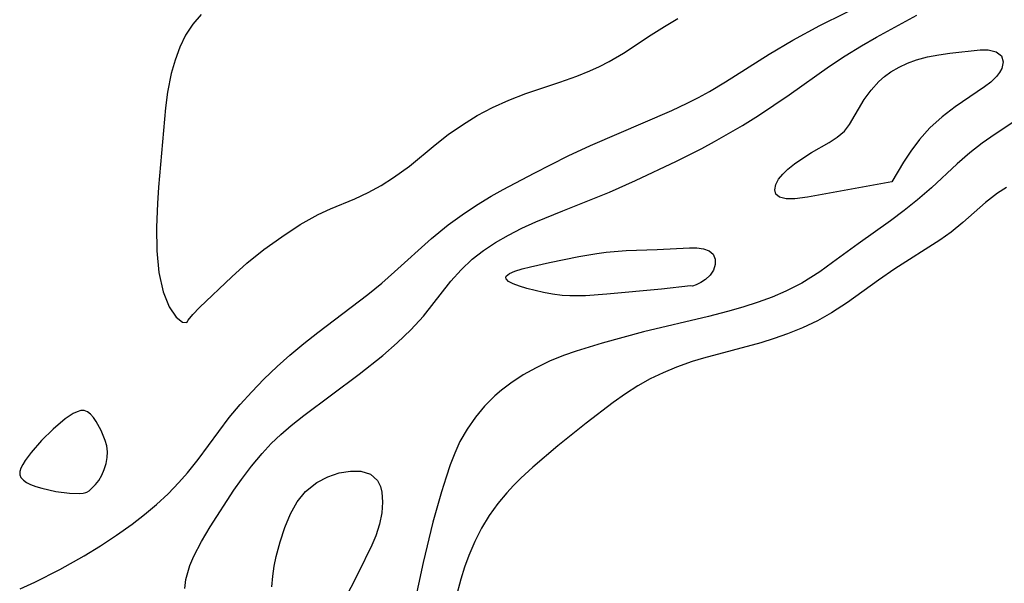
# Model space of a CAD drawing. Header units: metres. Extents: x 1073367 to 1082519, y 1569854 to 1574957.
# Tile 931 of 1056: x 1080662 to 1080760, y 1573083 to 1573139. Entities that reach past the tile are written whole.
import ezdxf

# ---------------------------------------------------------------- set-up
doc = ezdxf.new("R2010")
doc.units = ezdxf.units.M
doc.layers.add('CGG_CurvaNivelLidar_v1', color=253, linetype='Continuous', lineweight=30)

msp = doc.modelspace()

# ---------------------------------------------------------------- linework, layer by layer
at = {"layer": 'CGG_CurvaNivelLidar_v1'}
for p, q in [((1080741.3506, 1573138.3458, 72.5), (1080746.4527, 1573140.8476, 72.5)), ((1080679.9333, 1573139.4309, 73), (1080679.0932, 1573138.4782, 73)), ((1080725.9115, 1573138.2374, 73), (1080727.2534, 1573139.0204, 73)), ((1080746.9681, 1573137.1805, 72), (1080750.9895, 1573139.371, 72)), ((1080679.0932, 1573138.4782, 73), (1080678.3947, 1573137.3904, 73)), ((1080724.5914, 1573137.4142, 73), (1080725.9115, 1573138.2374, 73)), ((1080738.6726, 1573136.8983, 72.5), (1080741.3506, 1573138.3458, 72.5)), ((1080678.3947, 1573137.3904, 73), (1080677.8162, 1573136.1951, 73)), ((1080721.8456, 1573135.6092, 73), (1080724.5914, 1573137.4142, 73)), ((1080736.3105, 1573135.5146, 72.5), (1080738.6726, 1573136.8983, 72.5)), ((1080745.4725, 1573136.3295, 72), (1080746.9681, 1573137.1805, 72)), ((1080677.8162, 1573136.1951, 73), (1080677.3421, 1573134.9146, 73)), ((1080720.4358, 1573134.7743, 73), (1080721.8456, 1573135.6092, 73)), ((1080743.8648, 1573135.3417, 72), (1080745.4725, 1573136.3295, 72)), ((1080753.1473, 1573135.4441, 71.5), (1080754.2511, 1573135.6102, 71.5)), ((1080754.2511, 1573135.6102, 71.5), (1080757.2547, 1573135.9215, 71.5)), ((1080757.2547, 1573135.9215, 71.5), (1080758.0722, 1573135.9133, 71.5)), ((1080758.0722, 1573135.9133, 71.5), (1080758.8478, 1573135.7189, 71.5)), ((1080758.8478, 1573135.7189, 71.5), (1080759.3683, 1573135.3202, 71.5)), ((1080677.3421, 1573134.9146, 73), (1080676.9706, 1573133.5979, 73)), ((1080719.4886, 1573134.2901, 73), (1080720.4358, 1573134.7743, 73)), ((1080731.9896, 1573132.7433, 72.5), (1080736.3105, 1573135.5146, 72.5)), ((1080742.2912, 1573134.3026, 72), (1080743.8648, 1573135.3417, 72)), ((1080750.0542, 1573134.6065, 71.5), (1080750.9376, 1573134.9266, 71.5)), ((1080750.9376, 1573134.9266, 71.5), (1080752.0351, 1573135.2234, 71.5)), ((1080752.0351, 1573135.2234, 71.5), (1080753.1473, 1573135.4441, 71.5)), ((1080759.3683, 1573135.3202, 71.5), (1080759.5475, 1573134.7468, 71.5)), ((1080759.5475, 1573134.7468, 71.5), (1080759.4017, 1573134.0693, 71.5)), ((1080717.2322, 1573133.3283, 73), (1080718.5158, 1573133.8477, 73)), ((1080718.5158, 1573133.8477, 73), (1080719.4886, 1573134.2901, 73)), ((1080738.3045, 1573131.4709, 72), (1080742.2912, 1573134.3026, 72)), ((1080747.7789, 1573133.297, 71.5), (1080748.3971, 1573133.7438, 71.5)), ((1080748.3971, 1573133.7438, 71.5), (1080749.2083, 1573134.2163, 71.5)), ((1080749.2083, 1573134.2163, 71.5), (1080750.0542, 1573134.6065, 71.5)), ((1080759.1869, 1573133.6801, 71.5), (1080758.8861, 1573133.2935, 71.5)), ((1080759.4017, 1573134.0693, 71.5), (1080759.1869, 1573133.6801, 71.5)), ((1080676.9706, 1573133.5979, 73), (1080676.6009, 1573131.7326, 73)), ((1080712.147, 1573131.5913, 73), (1080715.5494, 1573132.7302, 73)), ((1080715.5494, 1573132.7302, 73), (1080717.2322, 1573133.3283, 73)), ((1080730.41, 1573131.8086, 72.5), (1080731.9896, 1573132.7433, 72.5)), ((1080746.4259, 1573131.9298, 71.5), (1080747.2115, 1573132.8003, 71.5)), ((1080747.2115, 1573132.8003, 71.5), (1080747.7789, 1573133.297, 71.5)), ((1080758.3081, 1573132.739, 71.5), (1080757.6824, 1573132.256, 71.5)), ((1080758.8861, 1573133.2935, 71.5), (1080758.3081, 1573132.739, 71.5)), ((1080676.6009, 1573131.7326, 73), (1080676.3964, 1573130.1871, 73)), ((1080729.3054, 1573131.2033, 72.5), (1080730.41, 1573131.8086, 72.5)), ((1080745.754, 1573130.9941, 71.5), (1080746.4259, 1573131.9298, 71.5)), ((1080757.6824, 1573132.256, 71.5), (1080754.7729, 1573130.2697, 71.5)), ((1080708.8588, 1573130.2141, 73), (1080710.4728, 1573130.9516, 73)), ((1080710.4728, 1573130.9516, 73), (1080712.147, 1573131.5913, 73)), ((1080728.1825, 1573130.629, 72.5), (1080729.3054, 1573131.2033, 72.5)), ((1080735.2433, 1573129.4124, 72), (1080738.3045, 1573131.4709, 72)), ((1080744.2906, 1573128.5254, 71.5), (1080745.754, 1573130.9941, 71.5)), ((1080676.3964, 1573130.1871, 73), (1080675.7055, 1573122.2933, 73)), ((1080707.336, 1573129.4026, 73), (1080708.8588, 1573130.2141, 73)), ((1080718.5673, 1573126.4367, 72.5), (1080726.6406, 1573129.9018, 72.5)), ((1080726.6406, 1573129.9018, 72.5), (1080728.1825, 1573130.629, 72.5)), ((1080754.7729, 1573130.2697, 71.5), (1080753.475, 1573129.2952, 71.5)), ((1080762.2973, 1573129.9325, 72), (1080758.735, 1573127.5814, 72)), ((1080705.8683, 1573128.5065, 73), (1080707.336, 1573129.4026, 73)), ((1080733.6716, 1573128.4297, 72), (1080735.2433, 1573129.4124, 72)), ((1080753.475, 1573129.2952, 71.5), (1080752.2568, 1573128.1967, 71.5)), ((1080704.4671, 1573127.5271, 73), (1080705.8683, 1573128.5065, 73)), ((1080730.8786, 1573126.825, 72), (1080733.6716, 1573128.4297, 72)), ((1080743.075, 1573127.2685, 71.5), (1080743.7802, 1573127.8754, 71.5)), ((1080743.7802, 1573127.8754, 71.5), (1080744.2906, 1573128.5254, 71.5)), ((1080752.2568, 1573128.1967, 71.5), (1080751.2436, 1573127.0516, 71.5)), ((1080703.161, 1573126.4912, 73), (1080704.4671, 1573127.5271, 73)), ((1080729.6193, 1573126.1496, 72), (1080730.8786, 1573126.825, 72)), ((1080742.2579, 1573126.7457, 71.5), (1080743.075, 1573127.2685, 71.5)), ((1080751.2436, 1573127.0516, 71.5), (1080750.3792, 1573125.8884, 71.5)), ((1080758.735, 1573127.5814, 72), (1080757.4601, 1573126.6719, 72)), ((1080700.6039, 1573124.3864, 73), (1080703.161, 1573126.4912, 73)), ((1080716.374, 1573125.4306, 72.5), (1080718.5673, 1573126.4367, 72.5)), ((1080727.112, 1573124.8849, 72), (1080729.6193, 1573126.1496, 72)), ((1080740.5078, 1573125.7388, 71.5), (1080742.2579, 1573126.7457, 71.5)), ((1080750.3792, 1573125.8884, 71.5), (1080749.6616, 1573124.8006, 71.5)), ((1080757.4601, 1573126.6719, 72), (1080756.2269, 1573125.7088, 72)), ((1080712.992, 1573123.7127, 72.5), (1080716.374, 1573125.4306, 72.5)), ((1080723.0578, 1573122.9642, 72), (1080727.112, 1573124.8849, 72)), ((1080738.8404, 1573124.6342, 71.5), (1080739.6517, 1573125.2006, 71.5)), ((1080739.6517, 1573125.2006, 71.5), (1080740.5078, 1573125.7388, 71.5)), ((1080756.2269, 1573125.7088, 72), (1080754.9789, 1573124.6261, 72)), ((1080699.0357, 1573123.2568, 73), (1080700.6039, 1573124.3864, 73)), ((1080737.6583, 1573123.6081, 71.5), (1080738.1859, 1573124.1097, 71.5)), ((1080738.1859, 1573124.1097, 71.5), (1080738.8404, 1573124.6342, 71.5)), ((1080749.6616, 1573124.8006, 71.5), (1080748.5, 1573122.8457, 71.5)), ((1080754.9789, 1573124.6261, 72), (1080752.4223, 1573122.2578, 72)), ((1080697.8161, 1573122.4795, 73), (1080699.0357, 1573123.2568, 73)), ((1080709.9155, 1573122.0778, 72.5), (1080712.992, 1573123.7127, 72.5)), ((1080720.4687, 1573121.8232, 72), (1080723.0578, 1573122.9642, 72)), ((1080736.9715, 1573122.5588, 71.5), (1080737.2457, 1573123.0976, 71.5)), ((1080737.2457, 1573123.0976, 71.5), (1080737.6583, 1573123.6081, 71.5)), ((1080675.7055, 1573122.2933, 73), (1080675.5982, 1573120.696, 73)), ((1080696.5269, 1573121.7759, 73), (1080697.8161, 1573122.4795, 73)), ((1080708.7282, 1573121.409, 72.5), (1080709.9155, 1573122.0778, 72.5)), ((1080736.8717, 1573122.0508, 71.5), (1080736.9715, 1573122.5588, 71.5)), ((1080736.9633, 1573121.6183, 71.5), (1080736.8717, 1573122.0508, 71.5)), ((1080748.5, 1573122.8457, 71.5), (1080740.1115, 1573121.3089, 71.5)), ((1080752.4223, 1573122.2578, 72), (1080751.0484, 1573121.0483, 72)), ((1080759.8886, 1573122.2741, 72.5), (1080758.9758, 1573121.7059, 72.5)), ((1080692.7871, 1573120.1632, 73), (1080695.2005, 1573121.1553, 73)), ((1080695.2005, 1573121.1553, 73), (1080696.5269, 1573121.7759, 73)), ((1080707.2575, 1573120.516, 72.5), (1080708.7282, 1573121.409, 72.5)), ((1080715.825, 1573119.9715, 72), (1080720.4687, 1573121.8232, 72)), ((1080737.3403, 1573121.314, 71.5), (1080736.9633, 1573121.6183, 71.5)), ((1080737.9908, 1573121.1546, 71.5), (1080737.3403, 1573121.314, 71.5)), ((1080738.8536, 1573121.1431, 71.5), (1080737.9908, 1573121.1546, 71.5)), ((1080740.1115, 1573121.3089, 71.5), (1080738.8536, 1573121.1431, 71.5)), ((1080751.0484, 1573121.0483, 72), (1080749.7203, 1573119.9865, 72)), ((1080758.9758, 1573121.7059, 72.5), (1080757.7934, 1573120.801, 72.5)), ((1080675.5982, 1573120.696, 73), (1080675.5058, 1573118.3264, 73)), ((1080691.5327, 1573119.5924, 73), (1080692.7871, 1573120.1632, 73)), ((1080705.8274, 1573119.5675, 72.5), (1080707.2575, 1573120.516, 72.5)), ((1080713.1613, 1573118.8612, 72), (1080715.825, 1573119.9715, 72)), ((1080749.7203, 1573119.9865, 72), (1080748.352, 1573118.9725, 72)), ((1080757.7934, 1573120.801, 72.5), (1080755.541, 1573118.8156, 72.5)), ((1080689.7703, 1573118.6004, 73), (1080691.5327, 1573119.5924, 73)), ((1080704.4435, 1573118.5617, 72.5), (1080705.8274, 1573119.5675, 72.5)), ((1080675.5058, 1573118.3264, 73), (1080675.5356, 1573116.0109, 73)), ((1080687.9346, 1573117.3977, 73), (1080689.7703, 1573118.6004, 73)), ((1080702.7915, 1573117.2163, 72.5), (1080704.4435, 1573118.5617, 72.5)), ((1080710.4317, 1573117.5638, 72), (1080711.7769, 1573118.2343, 72)), ((1080711.7769, 1573118.2343, 72), (1080713.1613, 1573118.8612, 72)), ((1080748.352, 1573118.9725, 72), (1080745.1509, 1573116.7003, 72)), ((1080755.541, 1573118.8156, 72.5), (1080754.3719, 1573117.8528, 72.5)), ((1080686.1641, 1573116.1184, 73), (1080687.9346, 1573117.3977, 73)), ((1080699.1369, 1573113.902, 72.5), (1080702.7915, 1573117.2163, 72.5)), ((1080709.1405, 1573116.8281, 72), (1080710.4317, 1573117.5638, 72)), ((1080753.2445, 1573117.0512, 72.5), (1080748.7767, 1573114.209, 72.5)), ((1080754.3719, 1573117.8528, 72.5), (1080753.2445, 1573117.0512, 72.5)), ((1080684.4752, 1573114.758, 73), (1080686.1641, 1573116.1184, 73)), ((1080707.9563, 1573116.0341, 72), (1080709.1405, 1573116.8281, 72)), ((1080722.1257, 1573116.024, 71.5), (1080725.2119, 1573116.1113, 71.5)), ((1080725.2119, 1573116.1113, 71.5), (1080728.3974, 1573116.299, 71.5)), ((1080728.3974, 1573116.299, 71.5), (1080729.1309, 1573116.2983, 71.5)), ((1080729.1309, 1573116.2983, 71.5), (1080729.798, 1573116.2025, 71.5)), ((1080729.798, 1573116.2025, 71.5), (1080730.3525, 1573115.9897, 71.5)), ((1080745.1509, 1573116.7003, 72), (1080742.6125, 1573114.8288, 72)), ((1080675.5356, 1573116.0109, 73), (1080675.7396, 1573113.835, 73)), ((1080705.7451, 1573114.1156, 72), (1080706.8474, 1573115.1556, 72)), ((1080706.8474, 1573115.1556, 72), (1080707.9563, 1573116.0341, 72)), ((1080714.5136, 1573114.8375, 71.5), (1080717.4116, 1573115.425, 71.5)), ((1080717.4116, 1573115.425, 71.5), (1080719.2159, 1573115.7383, 71.5)), ((1080719.2159, 1573115.7383, 71.5), (1080720.1495, 1573115.8637, 71.5)), ((1080720.1495, 1573115.8637, 71.5), (1080722.1257, 1573116.024, 71.5)), ((1080730.3525, 1573115.9897, 71.5), (1080730.7485, 1573115.6492, 71.5)), ((1080730.7485, 1573115.6492, 71.5), (1080730.9526, 1573115.1798, 71.5)), ((1080730.9526, 1573115.1798, 71.5), (1080730.9609, 1573114.637, 71.5)), ((1080682.9835, 1573113.4129, 73), (1080684.4752, 1573114.758, 73)), ((1080704.7334, 1573112.9958, 72), (1080705.7451, 1573114.1156, 72)), ((1080711.0773, 1573113.9692, 71.5), (1080711.7952, 1573114.1959, 71.5)), ((1080711.7952, 1573114.1959, 71.5), (1080712.6297, 1573114.4145, 71.5)), ((1080712.6297, 1573114.4145, 71.5), (1080714.5136, 1573114.8375, 71.5)), ((1080730.9609, 1573114.637, 71.5), (1080730.7865, 1573114.0821, 71.5)), ((1080742.6125, 1573114.8288, 72), (1080741.3307, 1573113.9215, 72)), ((1080748.7767, 1573114.209, 72.5), (1080747.1709, 1573113.0915, 72.5)), ((1080675.7396, 1573113.835, 73), (1080676.1571, 1573111.9389, 73)), ((1080679.7781, 1573110.3617, 73), (1080682.9835, 1573113.4129, 73)), ((1080697.8549, 1573112.7784, 72.5), (1080699.1369, 1573113.902, 72.5)), ((1080710.1617, 1573113.3478, 71.5), (1080710.2068, 1573113.4759, 71.5)), ((1080710.1956, 1573113.2164, 71.5), (1080710.1617, 1573113.3478, 71.5)), ((1080710.4548, 1573112.9678, 71.5), (1080710.1956, 1573113.2164, 71.5)), ((1080710.2068, 1573113.4759, 71.5), (1080710.5256, 1573113.7307, 71.5)), ((1080710.5256, 1573113.7307, 71.5), (1080711.0773, 1573113.9692, 71.5)), ((1080730.0086, 1573113.1641, 71.5), (1080729.5227, 1573112.8458, 71.5)), ((1080730.4478, 1573113.5708, 71.5), (1080730.0086, 1573113.1641, 71.5)), ((1080730.7865, 1573114.0821, 71.5), (1080730.4478, 1573113.5708, 71.5)), ((1080740.4551, 1573113.3447, 72), (1080739.5577, 1573112.8038, 72)), ((1080741.3307, 1573113.9215, 72), (1080740.4551, 1573113.3447, 72)), ((1080696.4907, 1573111.6729, 72.5), (1080697.8549, 1573112.7784, 72.5)), ((1080701.9946, 1573109.5158, 72), (1080704.7334, 1573112.9958, 72)), ((1080710.9154, 1573112.7222, 71.5), (1080710.4548, 1573112.9678, 71.5)), ((1080711.5264, 1573112.4829, 71.5), (1080710.9154, 1573112.7222, 71.5)), ((1080712.2484, 1573112.2541, 71.5), (1080711.5264, 1573112.4829, 71.5)), ((1080713.9139, 1573111.851, 71.5), (1080712.2484, 1573112.2541, 71.5)), ((1080725.6243, 1573112.1863, 71.5), (1080720.205, 1573111.6853, 71.5)), ((1080728.5, 1573112.5125, 71.5), (1080725.6243, 1573112.1863, 71.5)), ((1080728.7022, 1573112.5065, 71.5), (1080728.5, 1573112.5125, 71.5)), ((1080729.0634, 1573112.6236, 71.5), (1080728.7022, 1573112.5065, 71.5)), ((1080729.5227, 1573112.8458, 71.5), (1080729.0634, 1573112.6236, 71.5)), ((1080739.5577, 1573112.8038, 72), (1080737.982, 1573111.9921, 72)), ((1080747.1709, 1573113.0915, 72.5), (1080744.1004, 1573110.8717, 72.5)), ((1080676.1571, 1573111.9389, 73), (1080676.7639, 1573110.4533, 73)), ((1080691.5158, 1573107.901, 72.5), (1080696.4907, 1573111.6729, 72.5)), ((1080714.8189, 1573111.6934, 71.5), (1080713.9139, 1573111.851, 71.5)), ((1080715.7548, 1573111.5812, 71.5), (1080714.8189, 1573111.6934, 71.5)), ((1080716.522, 1573111.5325, 71.5), (1080715.7548, 1573111.5812, 71.5)), ((1080718.0979, 1573111.5357, 71.5), (1080716.522, 1573111.5325, 71.5)), ((1080720.205, 1573111.6853, 71.5), (1080718.0979, 1573111.5357, 71.5)), ((1080736.6169, 1573111.4093, 72), (1080735.2134, 1573110.8938, 72)), ((1080737.982, 1573111.9921, 72), (1080736.6169, 1573111.4093, 72)), ((1080676.7639, 1573110.4533, 73), (1080677.4638, 1573109.4236, 73)), ((1080679.1191, 1573109.6862, 73), (1080679.7781, 1573110.3617, 73)), ((1080733.7098, 1573110.4083, 72), (1080732.1804, 1573109.9692, 72)), ((1080735.2134, 1573110.8938, 72), (1080733.7098, 1573110.4083, 72)), ((1080744.1004, 1573110.8717, 72.5), (1080742.5062, 1573109.8379, 72.5)), ((1080677.4638, 1573109.4236, 73), (1080678.0889, 1573108.9135, 73)), ((1080678.6411, 1573109.1268, 73), (1080679.1191, 1573109.6862, 73)), ((1080700.7472, 1573108.1557, 72), (1080701.9946, 1573109.5158, 72)), ((1080730.3036, 1573109.4875, 72), (1080723.8493, 1573107.9571, 72)), ((1080732.1804, 1573109.9692, 72), (1080730.3036, 1573109.4875, 72)), ((1080742.5062, 1573109.8379, 72.5), (1080741.099, 1573109.0571, 72.5)), ((1080678.0889, 1573108.9135, 73), (1080678.5, 1573108.8839, 73)), ((1080678.5, 1573108.8839, 73), (1080678.6411, 1573109.1268, 73)), ((1080739.6388, 1573108.3628, 72.5), (1080738.1337, 1573107.752, 72.5)), ((1080741.099, 1573109.0571, 72.5), (1080739.6388, 1573108.3628, 72.5)), ((1080690.1205, 1573106.7945, 72.5), (1080691.5158, 1573107.901, 72.5)), ((1080699.3923, 1573106.8582, 72), (1080700.7472, 1573108.1557, 72)), ((1080723.8493, 1573107.9571, 72), (1080719.7259, 1573106.8508, 72)), ((1080736.8141, 1573107.2933, 72.5), (1080735.4733, 1573106.8832, 72.5)), ((1080738.1337, 1573107.752, 72.5), (1080736.8141, 1573107.2933, 72.5)), ((1080688.7531, 1573105.6567, 72.5), (1080690.1205, 1573106.7945, 72.5)), ((1080697.9555, 1573105.6117, 72), (1080699.3923, 1573106.8582, 72)), ((1080719.7259, 1573106.8508, 72), (1080717.1435, 1573106.06, 72)), ((1080735.4733, 1573106.8832, 72.5), (1080729.7996, 1573105.3519, 72.5)), ((1080687.4633, 1573104.5123, 72.5), (1080688.7531, 1573105.6567, 72.5)), ((1080695.6154, 1573103.7476, 72), (1080697.9555, 1573105.6117, 72)), ((1080715.9071, 1573105.6226, 72), (1080714.52, 1573105.0517, 72)), ((1080717.1435, 1573106.06, 72), (1080715.9071, 1573105.6226, 72)), ((1080729.7996, 1573105.3519, 72.5), (1080728.6672, 1573105.0034, 72.5)), ((1080686.1582, 1573103.254, 72.5), (1080687.4633, 1573104.5123, 72.5)), ((1080713.1786, 1573104.406, 72), (1080711.891, 1573103.6837, 72)), ((1080714.52, 1573105.0517, 72), (1080713.1786, 1573104.406, 72)), ((1080727.1056, 1573104.4546, 72.5), (1080725.7906, 1573103.9101, 72.5)), ((1080728.6672, 1573105.0034, 72.5), (1080727.1056, 1573104.4546, 72.5)), ((1080690.1119, 1573099.6504, 72), (1080695.6154, 1573103.7476, 72)), ((1080711.891, 1573103.6837, 72), (1080710.6684, 1573102.8789, 72)), ((1080725.7906, 1573103.9101, 72.5), (1080724.5129, 1573103.2948, 72.5)), ((1080684.9666, 1573102.0255, 72.5), (1080686.1582, 1573103.254, 72.5)), ((1080710.6684, 1573102.8789, 72), (1080709.7456, 1573102.1698, 72)), ((1080723.2794, 1573102.6035, 72.5), (1080722.0439, 1573101.8007, 72.5)), ((1080724.5129, 1573103.2948, 72.5), (1080723.2794, 1573102.6035, 72.5)), ((1080683.8192, 1573100.7595, 72.5), (1080684.9666, 1573102.0255, 72.5)), ((1080709.0884, 1573101.599, 72), (1080708.0734, 1573100.5821, 72)), ((1080709.7456, 1573102.1698, 72), (1080709.0884, 1573101.599, 72)), ((1080722.0439, 1573101.8007, 72.5), (1080720.8398, 1573100.9387, 72.5)), ((1080682.7267, 1573099.4512, 72.5), (1080683.8192, 1573100.7595, 72.5)), ((1080708.0734, 1573100.5821, 72), (1080707.1532, 1573099.4846, 72)), ((1080720.8398, 1573100.9387, 72.5), (1080718.1591, 1573098.8966, 72.5)), ((1080667.2347, 1573099.8494, 73), (1080666.446, 1573099.3212, 73)), ((1080667.6148, 1573100.0373, 73), (1080667.2347, 1573099.8494, 73)), ((1080667.9795, 1573100.149, 73), (1080667.6148, 1573100.0373, 73)), ((1080668.3229, 1573100.1577, 73), (1080667.9795, 1573100.149, 73)), ((1080668.6558, 1573100.0318, 73), (1080668.3229, 1573100.1577, 73)), ((1080668.9637, 1573099.7914, 73), (1080668.6558, 1573100.0318, 73)), ((1080669.2513, 1573099.466, 73), (1080668.9637, 1573099.7914, 73)), ((1080669.5218, 1573099.0783, 73), (1080669.2513, 1573099.466, 73)), ((1080679.641, 1573095.3159, 72.5), (1080682.7267, 1573099.4512, 72.5)), ((1080688.859, 1573098.6631, 72), (1080690.1119, 1573099.6504, 72)), ((1080707.1532, 1573099.4846, 72), (1080706.3336, 1573098.3132, 72)), ((1080666.446, 1573099.3212, 73), (1080665.2403, 1573098.3162, 73)), ((1080670.0134, 1573098.18, 73), (1080669.5218, 1573099.0783, 73)), ((1080687.8527, 1573097.79, 72), (1080688.859, 1573098.6631, 72)), ((1080718.1591, 1573098.8966, 72.5), (1080715.3534, 1573096.6636, 72.5)), ((1080665.2403, 1573098.3162, 73), (1080664.0826, 1573097.18, 73)), ((1080670.4206, 1573097.1852, 73), (1080670.0134, 1573098.18, 73)), ((1080686.892, 1573096.8718, 72), (1080687.8527, 1573097.79, 72)), ((1080706.3336, 1573098.3132, 72), (1080705.6259, 1573097.0706, 72)), ((1080664.0826, 1573097.18, 73), (1080663.0447, 1573095.9839, 73)), ((1080670.5729, 1573096.6635, 73), (1080670.4206, 1573097.1852, 73)), ((1080670.6438, 1573096.0763, 73), (1080670.5729, 1573096.6635, 73)), ((1080685.9822, 1573095.9091, 72), (1080686.892, 1573096.8718, 72)), ((1080705.6259, 1573097.0706, 72), (1080705.1097, 1573095.9404, 72)), ((1080715.3534, 1573096.6636, 72.5), (1080712.8433, 1573094.5376, 72.5)), ((1080663.0447, 1573095.9839, 73), (1080662.4568, 1573095.1947, 73)), ((1080670.6151, 1573095.4971, 73), (1080670.6438, 1573096.0763, 73)), ((1080684.9185, 1573094.6419, 72), (1080685.9822, 1573095.9091, 72)), ((1080705.1097, 1573095.9404, 72), (1080704.6606, 1573094.7681, 72)), ((1080662.2175, 1573094.8133, 73), (1080662.0334, 1573094.4472, 73)), ((1080662.4568, 1573095.1947, 73), (1080662.2175, 1573094.8133, 73)), ((1080670.3174, 1573094.3032, 73), (1080670.503, 1573094.8973, 73)), ((1080670.503, 1573094.8973, 73), (1080670.6151, 1573095.4971, 73)), ((1080678.5686, 1573093.9719, 72.5), (1080679.641, 1573095.3159, 72.5)), ((1080683.93, 1573093.3247, 72), (1080684.9185, 1573094.6419, 72)), ((1080704.6606, 1573094.7681, 72), (1080704.2527, 1573093.5642, 72)), ((1080661.9254, 1573094.1026, 73), (1080661.9215, 1573093.7879, 73)), ((1080661.9215, 1573093.7879, 73), (1080662.0483, 1573093.5064, 73)), ((1080662.0334, 1573094.4472, 73), (1080661.9254, 1573094.1026, 73)), ((1080669.7676, 1573093.2339, 73), (1080670.0682, 1573093.7407, 73)), ((1080670.0682, 1573093.7407, 73), (1080670.3174, 1573094.3032, 73)), ((1080677.7339, 1573093.0227, 72.5), (1080678.5686, 1573093.9719, 72.5)), ((1080691.4158, 1573093.0289, 71.5), (1080692.5123, 1573093.5972, 71.5)), ((1080692.5123, 1573093.5972, 71.5), (1080693.6474, 1573093.9718, 71.5)), ((1080693.6474, 1573093.9718, 71.5), (1080694.7604, 1573094.1549, 71.5)), ((1080694.7604, 1573094.1549, 71.5), (1080695.7888, 1573094.1351, 71.5)), ((1080695.7888, 1573094.1351, 71.5), (1080696.7454, 1573093.8375, 71.5)), ((1080696.7454, 1573093.8375, 71.5), (1080697.4264, 1573093.2067, 71.5)), ((1080712.8433, 1573094.5376, 72.5), (1080711.6513, 1573093.4324, 72.5)), ((1080662.0483, 1573093.5064, 73), (1080662.2866, 1573093.2574, 73)), ((1080662.2866, 1573093.2574, 73), (1080662.6097, 1573093.0338, 73)), ((1080662.6097, 1573093.0338, 73), (1080663.0028, 1573092.8293, 73)), ((1080663.0028, 1573092.8293, 73), (1080663.5115, 1573092.633, 73)), ((1080663.5115, 1573092.633, 73), (1080664.1208, 1573092.4479, 73)), ((1080668.8181, 1573092.2069, 73), (1080669.4368, 1573092.8052, 73)), ((1080669.4368, 1573092.8052, 73), (1080669.7676, 1573093.2339, 73)), ((1080676.6454, 1573091.9108, 72.5), (1080677.7339, 1573093.0227, 72.5)), ((1080683.1893, 1573092.255, 72), (1080683.93, 1573093.3247, 72)), ((1080690.2917, 1573092.1238, 71.5), (1080691.4158, 1573093.0289, 71.5)), ((1080697.4264, 1573093.2067, 71.5), (1080697.7211, 1573092.6088, 71.5)), ((1080697.7211, 1573092.6088, 71.5), (1080697.8628, 1573092.0508, 71.5)), ((1080704.2527, 1573093.5642, 72), (1080703.7916, 1573092.0954, 72)), ((1080710.9454, 1573092.7278, 72.5), (1080710.2678, 1573092.0061, 72.5)), ((1080711.6513, 1573093.4324, 72.5), (1080710.9454, 1573092.7278, 72.5)), ((1080664.1208, 1573092.4479, 73), (1080665.5001, 1573092.139, 73)), ((1080665.5001, 1573092.139, 73), (1080666.8672, 1573091.9579, 73)), ((1080666.8672, 1573091.9579, 73), (1080667.9007, 1573091.9353, 73)), ((1080667.9007, 1573091.9353, 73), (1080668.2362, 1573091.9606, 73)), ((1080668.2362, 1573091.9606, 73), (1080668.5, 1573092.0175, 73)), ((1080668.5, 1573092.0175, 73), (1080668.5931, 1573092.0476, 73)), ((1080668.5931, 1573092.0476, 73), (1080668.8181, 1573092.2069, 73)), ((1080675.4976, 1573090.8532, 72.5), (1080676.6454, 1573091.9108, 72.5)), ((1080680.8432, 1573088.6125, 72), (1080683.1893, 1573092.255, 72)), ((1080689.4742, 1573091.0982, 71.5), (1080690.2917, 1573092.1238, 71.5)), ((1080697.8628, 1573092.0508, 71.5), (1080697.9387, 1573091.0698, 71.5)), ((1080703.7916, 1573092.0954, 72), (1080702.9388, 1573089.086, 72)), ((1080710.2678, 1573092.0061, 72.5), (1080709.3721, 1573090.9526, 72.5)), ((1080674.3008, 1573089.8433, 72.5), (1080675.4976, 1573090.8532, 72.5)), ((1080688.795, 1573089.8978, 71.5), (1080689.4742, 1573091.0982, 71.5)), ((1080697.9387, 1573091.0698, 71.5), (1080697.856, 1573089.997, 71.5)), ((1080709.3721, 1573090.9526, 72.5), (1080708.5173, 1573089.7581, 72.5)), ((1080673.0821, 1573088.892, 72.5), (1080674.3008, 1573089.8433, 72.5)), ((1080688.2312, 1573088.5694, 71.5), (1080688.795, 1573089.8978, 71.5)), ((1080697.856, 1573089.997, 71.5), (1080697.6286, 1573088.8724, 71.5)), ((1080708.5173, 1573089.7581, 72.5), (1080707.7583, 1573088.4914, 72.5)), ((1080671.5378, 1573087.7793, 72.5), (1080673.0821, 1573088.892, 72.5)), ((1080697.6286, 1573088.8724, 71.5), (1080697.263, 1573087.7311, 71.5)), ((1080702.9388, 1573089.086, 72), (1080701.9603, 1573085.0957, 72)), ((1080669.9492, 1573086.7258, 72.5), (1080671.5378, 1573087.7793, 72.5)), ((1080679.9659, 1573087.1519, 72), (1080680.8432, 1573088.6125, 72)), ((1080687.7659, 1573087.151, 71.5), (1080688.2312, 1573088.5694, 71.5)), ((1080697.263, 1573087.7311, 71.5), (1080696.8765, 1573086.8189, 71.5)), ((1080707.7583, 1573088.4914, 72.5), (1080707.0859, 1573087.1647, 72.5)), ((1080679.2062, 1573085.7244, 72), (1080679.9659, 1573087.1519, 72)), ((1080687.3882, 1573085.673, 71.5), (1080687.7659, 1573087.151, 71.5)), ((1080696.8765, 1573086.8189, 71.5), (1080695.5262, 1573084.021, 71.5)), ((1080707.0859, 1573087.1647, 72.5), (1080706.4959, 1573085.7871, 72.5)), ((1080668.3219, 1573085.7335, 72.5), (1080669.9492, 1573086.7258, 72.5)), ((1080706.4959, 1573085.7871, 72.5), (1080706.0711, 1573084.6216, 72.5)), ((1080665.8956, 1573084.3771, 72.5), (1080668.3219, 1573085.7335, 72.5)), ((1080678.4002, 1573083.4105, 72), (1080678.7945, 1573084.7863, 72)), ((1080678.7945, 1573084.7863, 72), (1080679.2062, 1573085.7244, 72)), ((1080687.1928, 1573084.7097, 71.5), (1080687.3882, 1573085.673, 71.5)), ((1080701.9603, 1573085.0957, 72), (1080700.7087, 1573079.2606, 72)), ((1080663.4367, 1573083.1278, 72.5), (1080665.8956, 1573084.3771, 72.5)), ((1080687.0449, 1573083.731, 71.5), (1080687.1928, 1573084.7097, 71.5)), ((1080695.5262, 1573084.021, 71.5), (1080694.0542, 1573081.1757, 71.5)), ((1080706.0711, 1573084.6216, 72.5), (1080705.6958, 1573083.4311, 72.5)), ((1080661.9719, 1573082.4738, 72.5), (1080663.4367, 1573083.1278, 72.5)), ((1080678.3226, 1573082.5083, 72), (1080678.4002, 1573083.4105, 72)), ((1080686.9506, 1573082.6843, 71.5), (1080687.0449, 1573083.731, 71.5)), ((1080705.6958, 1573083.4311, 72.5), (1080705.212, 1573081.5972, 72.5))]:
    msp.add_line(p, q, dxfattribs=at)

doc.saveas('drawing.dxf')
